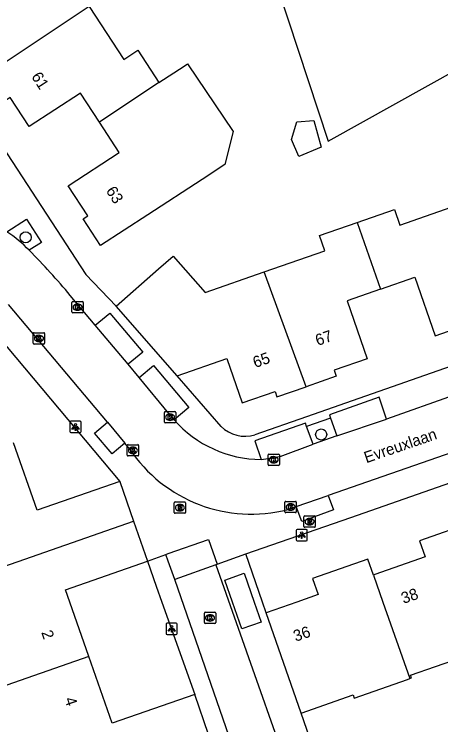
# Model space of a CAD drawing. Extents: x 158474 to 159560, y 388525 to 389605.
# Drawn here: x 158934.1 to 158971.8, y 389239.2 to 389301.9 of the extents above; entities that cross this region are included whole.
import ezdxf

# ---------------------------------------------------------------- set-up
doc = ezdxf.new("R2010")
doc.units = 0
for name, color, linetype in [('IMGEO_Boom', 7, 'Continuous'), ('IMGEO_Brandkraan', 7, 'Continuous'), ('IMGEO_Grasland_overig', 7, 'Continuous'), ('IMGEO_Kolk', 7, 'Continuous'), ('IMGEO_Lichtpunt', 7, 'Continuous'), ('IMGEO_Openbare_ruimte_label', 7, 'Continuous'), ('IMGEO_Pand', 7, 'Continuous'), ('IMGEO_Pand_nummerreeks', 7, 'Continuous'), ('IMGEO_Parkeervlak_open', 7, 'Continuous'), ('IMGEO_Rijbaan_lokaal_open', 7, 'Continuous'), ('IMGEO_Rioolput', 7, 'Continuous'), ('IMGEO_Voetpad_open', 7, 'Continuous')]:
    doc.layers.add(name, color=color, linetype=linetype)

msp = doc.modelspace()

# ---------------------------------------------------------------- linework, layer by layer
at = {"layer": 'IMGEO_Boom'}
for centre in [(158935.129, 389282.217), (158961.245, 389264.805)]:
    msp.add_circle(centre, 0.489, dxfattribs=at)
at = {"layer": 'IMGEO_Brandkraan'}
for p, q in [((158959.721, 389256.685), (158959.721, 389257.537)), ((158959.796, 389257.611), (158960.648, 389257.611)), ((158960.209, 389257.391), (158960.234, 389257.391)), ((158960.722, 389257.537), (158960.722, 389256.685)), ((158960.648, 389256.611), (158959.796, 389256.611)), ((158960.232, 389256.831), (158960.207, 389256.831))]:
    msp.add_line(p, q, dxfattribs=at)
for points in [[(158959.721, 389256.685), (158959.721, 389257.537)], [(158959.796, 389257.611), (158960.648, 389257.611)], [(158960.069, 389257.311), (158960.069, 389256.911), (158960.282, 389256.911)], [(158960.3, 389257.311), (158960.069, 389257.311)], [(158960.248, 389257.23), (158960.194, 389257.23), (158960.194, 389257.154)], [(158960.194, 389257.154), (158960.247, 389257.154)], [(158960.722, 389257.537), (158960.722, 389256.685)], [(158960.648, 389256.611), (158959.796, 389256.611)], [(158960.256, 389257.078), (158960.194, 389257.078), (158960.194, 389256.997)], [(158960.194, 389256.997), (158960.256, 389256.997)]]:
    msp.add_lwpolyline(points, dxfattribs=at)
for centre, radius, start, end in [((158959.798, 389257.535), 0.0765, 91.55205, 178.44795), ((158959.798, 389257.535), 0.0765, 91.55205, 178.44795), ((158960.249, 389257.192), 0.0379, 267.82845, 90.93552), ((158960.304, 389257.166), 0.145, 59.4692, 91.53667), ((158960.329, 389257.213), 0.0922, 285.51372, 58.15012), ((158960.646, 389257.535), 0.0765, 1.55205, 88.44795), ((158960.646, 389257.535), 0.0765, 1.55205, 88.44795), ((158959.798, 389256.687), 0.0765, 181.55205, 268.44795), ((158959.798, 389256.687), 0.0765, 181.55205, 268.44795), ((158960.257, 389257.037), 0.0404, 269.87594, 90.50774), ((158960.288, 389257.162), 0.251, 268.66757, 293.53466), ((158960.334, 389257.021), 0.105, 301.31148, 78.98903), ((158960.646, 389256.687), 0.0765, 271.55205, 358.44795), ((158960.646, 389256.687), 0.0765, 271.55205, 358.44795)]:
    msp.add_arc(centre, radius, start, end, dxfattribs=at)
for centre, major_axis, ratio, start_param, end_param in [((158960.208, 389257.111), (-0.387, 0.002), 0.722429, 4.712389, 7.853982), ((158960.233, 389257.111), (-0.39, 0.002), 0.717154, 1.570796, 4.712389)]:
    msp.add_ellipse(centre, major_axis=major_axis, ratio=ratio, start_param=start_param, end_param=end_param, dxfattribs=at)
at = {"layer": 'IMGEO_Grasland_overig'}
msp.add_lwpolyline([(158949.498, 389328.264), (158961.864, 389290.722), (159070.244, 389351.059), (159075.848, 389349.392), (159081.166, 389347.396)], dxfattribs=at)
at = {"layer": 'IMGEO_Kolk'}
for p, q in [((158939.216, 389275.628), (158939.216, 389276.48)), ((158939.291, 389276.554), (158940.143, 389276.554)), ((158939.704, 389276.334), (158939.729, 389276.334)), ((158940.217, 389276.48), (158940.217, 389275.628)), ((158940.143, 389275.554), (158939.291, 389275.554)), ((158939.727, 389275.774), (158939.702, 389275.774)), ((158935.799, 389272.868), (158935.799, 389273.72)), ((158935.874, 389273.794), (158936.726, 389273.794)), ((158936.287, 389273.574), (158936.312, 389273.574)), ((158936.8, 389273.72), (158936.8, 389272.868)), ((158936.31, 389273.014), (158936.285, 389273.014)), ((158936.726, 389272.794), (158935.874, 389272.794)), ((158947.387, 389265.905), (158947.387, 389266.757)), ((158947.462, 389266.831), (158948.314, 389266.831)), ((158947.875, 389266.611), (158947.9, 389266.611)), ((158948.388, 389266.757), (158948.388, 389265.905)), ((158947.898, 389266.051), (158947.873, 389266.051)), ((158948.314, 389265.831), (158947.462, 389265.831)), ((158944.105, 389262.982), (158944.105, 389263.834)), ((158944.18, 389263.908), (158945.032, 389263.908)), ((158944.593, 389263.688), (158944.618, 389263.688)), ((158945.106, 389263.834), (158945.106, 389262.982)), ((158945.032, 389262.908), (158944.18, 389262.908)), ((158944.616, 389263.128), (158944.591, 389263.128)), ((158956.546, 389262.15), (158956.546, 389263.002)), ((158956.621, 389263.076), (158957.473, 389263.076)), ((158957.034, 389262.856), (158957.059, 389262.856)), ((158957.547, 389263.002), (158957.547, 389262.15)), ((158957.057, 389262.296), (158957.032, 389262.296)), ((158957.473, 389262.076), (158956.621, 389262.076)), ((158958.042, 389257.976), (158958.042, 389258.828)), ((158958.117, 389258.902), (158958.969, 389258.902)), ((158958.53, 389258.682), (158958.555, 389258.682)), ((158959.043, 389258.828), (158959.043, 389257.976)), ((158958.969, 389257.902), (158958.117, 389257.902)), ((158958.553, 389258.122), (158958.528, 389258.122)), ((158950.919, 389248.186), (158950.919, 389249.038)), ((158950.994, 389249.112), (158951.846, 389249.112)), ((158951.92, 389249.038), (158951.92, 389248.186)), ((158951.407, 389248.892), (158951.432, 389248.892)), ((158951.846, 389248.112), (158950.994, 389248.112)), ((158951.43, 389248.332), (158951.405, 389248.332))]:
    msp.add_line(p, q, dxfattribs=at)
for points in [[(158939.216, 389275.628), (158939.216, 389276.48)], [(158939.291, 389276.554), (158940.143, 389276.554)], [(158939.537, 389276.254), (158939.66, 389276.254), (158939.66, 389276.103), (158939.79, 389276.254), (158939.954, 389276.254), (158939.808, 389276.103), (158939.961, 389275.854), (158939.809, 389275.854), (158939.724, 389276.018), (158939.66, 389275.951), (158939.66, 389275.854), (158939.537, 389275.854), (158939.537, 389276.254)], [(158940.217, 389276.48), (158940.217, 389275.628)], [(158940.143, 389275.554), (158939.291, 389275.554)], [(158935.799, 389272.868), (158935.799, 389273.72)], [(158935.874, 389273.794), (158936.726, 389273.794)], [(158936.12, 389273.494), (158936.243, 389273.494), (158936.243, 389273.343), (158936.373, 389273.494), (158936.537, 389273.494), (158936.391, 389273.343), (158936.544, 389273.094), (158936.392, 389273.094), (158936.307, 389273.258), (158936.243, 389273.191), (158936.243, 389273.094), (158936.12, 389273.094), (158936.12, 389273.494)], [(158936.8, 389273.72), (158936.8, 389272.868)], [(158936.726, 389272.794), (158935.874, 389272.794)], [(158947.387, 389265.905), (158947.387, 389266.757)], [(158947.462, 389266.831), (158948.314, 389266.831)], [(158948.388, 389266.757), (158948.388, 389265.905)], [(158947.708, 389266.531), (158947.831, 389266.531), (158947.831, 389266.38), (158947.961, 389266.531), (158948.125, 389266.531), (158947.979, 389266.38), (158948.132, 389266.131), (158947.98, 389266.131), (158947.895, 389266.295), (158947.831, 389266.228), (158947.831, 389266.131), (158947.708, 389266.131), (158947.708, 389266.531)], [(158948.314, 389265.831), (158947.462, 389265.831)], [(158944.105, 389262.982), (158944.105, 389263.834)], [(158944.18, 389263.908), (158945.032, 389263.908)], [(158944.426, 389263.608), (158944.549, 389263.608), (158944.549, 389263.457), (158944.679, 389263.608), (158944.843, 389263.608), (158944.697, 389263.457), (158944.85, 389263.208), (158944.698, 389263.208), (158944.613, 389263.372), (158944.549, 389263.305), (158944.549, 389263.208), (158944.426, 389263.208), (158944.426, 389263.608)], [(158945.106, 389263.834), (158945.106, 389262.982)], [(158945.032, 389262.908), (158944.18, 389262.908)], [(158956.546, 389262.15), (158956.546, 389263.002)], [(158956.621, 389263.076), (158957.473, 389263.076)], [(158957.547, 389263.002), (158957.547, 389262.15)], [(158956.867, 389262.776), (158956.99, 389262.776), (158956.99, 389262.625), (158957.12, 389262.776), (158957.284, 389262.776), (158957.138, 389262.625), (158957.291, 389262.376), (158957.139, 389262.376), (158957.054, 389262.54), (158956.99, 389262.473), (158956.99, 389262.376), (158956.867, 389262.376), (158956.867, 389262.776)], [(158957.473, 389262.076), (158956.621, 389262.076)], [(158958.042, 389257.976), (158958.042, 389258.828)], [(158958.117, 389258.902), (158958.969, 389258.902)], [(158958.363, 389258.602), (158958.486, 389258.602), (158958.486, 389258.451), (158958.616, 389258.602), (158958.78, 389258.602), (158958.634, 389258.451), (158958.787, 389258.202), (158958.635, 389258.202), (158958.55, 389258.366), (158958.486, 389258.299), (158958.486, 389258.202), (158958.363, 389258.202), (158958.363, 389258.602)], [(158959.043, 389258.828), (158959.043, 389257.976)], [(158958.969, 389257.902), (158958.117, 389257.902)], [(158950.919, 389248.186), (158950.919, 389249.038)], [(158950.994, 389249.112), (158951.846, 389249.112)], [(158951.92, 389249.038), (158951.92, 389248.186)], [(158951.24, 389248.812), (158951.363, 389248.812), (158951.363, 389248.661), (158951.493, 389248.812), (158951.657, 389248.812), (158951.511, 389248.661), (158951.664, 389248.412), (158951.512, 389248.412), (158951.427, 389248.576), (158951.363, 389248.509), (158951.363, 389248.412), (158951.24, 389248.412), (158951.24, 389248.812)], [(158951.846, 389248.112), (158950.994, 389248.112)]]:
    msp.add_lwpolyline(points, dxfattribs=at)
for centre, start, end in [((158939.293, 389276.478), 91.55205, 178.44795), ((158939.293, 389276.478), 91.55205, 178.44795), ((158940.141, 389276.478), 1.55205, 88.44795), ((158940.141, 389276.478), 1.55205, 88.44795), ((158939.293, 389275.63), 181.55205, 268.44795), ((158939.293, 389275.63), 181.55205, 268.44795), ((158940.141, 389275.63), 271.55205, 358.44795), ((158940.141, 389275.63), 271.55205, 358.44795), ((158935.876, 389273.718), 91.55205, 178.44795), ((158935.876, 389273.718), 91.55205, 178.44795), ((158936.724, 389273.718), 1.55205, 88.44795), ((158936.724, 389273.718), 1.55205, 88.44795), ((158935.876, 389272.87), 181.55205, 268.44795), ((158935.876, 389272.87), 181.55205, 268.44795), ((158936.724, 389272.87), 271.55205, 358.44795), ((158936.724, 389272.87), 271.55205, 358.44795), ((158947.464, 389266.755), 91.55205, 178.44795), ((158947.464, 389266.755), 91.55205, 178.44795), ((158948.312, 389266.755), 1.55205, 88.44795), ((158948.312, 389266.755), 1.55205, 88.44795), ((158947.464, 389265.907), 181.55205, 268.44795), ((158947.464, 389265.907), 181.55205, 268.44795), ((158948.312, 389265.907), 271.55205, 358.44795), ((158948.312, 389265.907), 271.55205, 358.44795), ((158944.182, 389263.832), 91.55205, 178.44795), ((158944.182, 389263.832), 91.55205, 178.44795), ((158945.03, 389263.832), 1.55205, 88.44795), ((158945.03, 389263.832), 1.55205, 88.44795), ((158944.182, 389262.984), 181.55205, 268.44795), ((158944.182, 389262.984), 181.55205, 268.44795), ((158945.03, 389262.984), 271.55205, 358.44795), ((158945.03, 389262.984), 271.55205, 358.44795), ((158956.623, 389263), 91.55205, 178.44795), ((158956.623, 389263), 91.55205, 178.44795), ((158957.471, 389263), 1.55205, 88.44795), ((158957.471, 389263), 1.55205, 88.44795), ((158956.623, 389262.152), 181.55205, 268.44795), ((158956.623, 389262.152), 181.55205, 268.44795), ((158957.471, 389262.152), 271.55205, 358.44795), ((158957.471, 389262.152), 271.55205, 358.44795), ((158958.119, 389258.826), 91.55205, 178.44795), ((158958.119, 389258.826), 91.55205, 178.44795), ((158958.967, 389258.826), 1.55205, 88.44795), ((158958.967, 389258.826), 1.55205, 88.44795), ((158958.119, 389257.978), 181.55205, 268.44795), ((158958.119, 389257.978), 181.55205, 268.44795), ((158958.967, 389257.978), 271.55205, 358.44795), ((158958.967, 389257.978), 271.55205, 358.44795), ((158950.996, 389249.036), 91.55205, 178.44795), ((158950.996, 389249.036), 91.55205, 178.44795), ((158951.844, 389249.036), 1.55205, 88.44795), ((158951.844, 389249.036), 1.55205, 88.44795), ((158950.996, 389248.188), 181.55205, 268.44795), ((158950.996, 389248.188), 181.55205, 268.44795), ((158951.844, 389248.188), 271.55205, 358.44795), ((158951.844, 389248.188), 271.55205, 358.44795)]:
    msp.add_arc(centre, 0.0765, start, end, dxfattribs=at)
for centre, major_axis, ratio, start_param, end_param in [((158939.703, 389276.054), (-0.387, 0.002), 0.722429, 4.712389, 7.853982), ((158939.728, 389276.054), (-0.39, 0.002), 0.717154, 1.570796, 4.712389), ((158936.286, 389273.294), (-0.387, 0.002), 0.722429, 4.712389, 7.853982), ((158936.311, 389273.294), (-0.39, 0.002), 0.717154, 1.570796, 4.712389), ((158947.874, 389266.331), (-0.387, 0.002), 0.722429, 4.712389, 7.853982), ((158947.899, 389266.331), (-0.39, 0.002), 0.717154, 1.570796, 4.712389), ((158944.592, 389263.408), (-0.387, 0.002), 0.722429, 4.712389, 7.853982), ((158944.617, 389263.408), (-0.39, 0.002), 0.717154, 1.570796, 4.712389), ((158957.033, 389262.576), (-0.387, 0.002), 0.722429, 4.712389, 7.853982), ((158957.058, 389262.576), (-0.39, 0.002), 0.717154, 1.570796, 4.712389), ((158958.529, 389258.402), (-0.387, 0.002), 0.722429, 4.712389, 7.853982), ((158958.554, 389258.402), (-0.39, 0.002), 0.717154, 1.570796, 4.712389), ((158951.406, 389248.612), (-0.387, 0.002), 0.722429, 4.712389, 7.853982), ((158951.431, 389248.612), (-0.39, 0.002), 0.717154, 1.570796, 4.712389)]:
    msp.add_ellipse(centre, major_axis=major_axis, ratio=ratio, start_param=start_param, end_param=end_param, dxfattribs=at)
at = {"layer": 'IMGEO_Lichtpunt'}
for p, q in [((158939.935, 389265.97), (158939.127, 389265.97)), ((158939.935, 389265.97), (158939.127, 389265.97)), ((158939.033, 389265.875), (158939.033, 389265.068)), ((158939.033, 389265.875), (158939.033, 389265.068)), ((158940.029, 389265.068), (158940.029, 389265.875)), ((158940.029, 389265.068), (158940.029, 389265.875)), ((158939.127, 389264.974), (158939.935, 389264.974)), ((158939.127, 389264.974), (158939.935, 389264.974)), ((158959.023, 389256.322), (158959.023, 389255.515)), ((158959.023, 389256.322), (158959.023, 389255.515)), ((158959.925, 389256.417), (158959.117, 389256.417)), ((158959.925, 389256.417), (158959.117, 389256.417)), ((158960.019, 389255.515), (158960.019, 389256.322)), ((158960.019, 389255.515), (158960.019, 389256.322)), ((158959.117, 389255.421), (158959.925, 389255.421)), ((158959.117, 389255.421), (158959.925, 389255.421)), ((158947.53, 389248.046), (158947.53, 389247.239)), ((158947.53, 389248.046), (158947.53, 389247.239)), ((158948.432, 389248.141), (158947.624, 389248.141)), ((158948.432, 389248.141), (158947.624, 389248.141)), ((158948.526, 389247.239), (158948.526, 389248.046)), ((158948.526, 389247.239), (158948.526, 389248.046)), ((158947.624, 389247.145), (158948.432, 389247.145)), ((158947.624, 389247.145), (158948.432, 389247.145))]:
    msp.add_line(p, q, dxfattribs=at)
for points in [[(158939.407, 389265.539), (158939.446, 389265.511), (158939.258, 389265.249), (158939.22, 389265.276), (158939.407, 389265.539)], [(158939.509, 389265.491), (158939.556, 389265.491), (158939.556, 389265.169), (158939.509, 389265.169), (158939.509, 389265.491)], [(158939.619, 389265.511), (158939.657, 389265.538), (158939.844, 389265.276), (158939.805, 389265.248), (158939.619, 389265.511)], [(158959.397, 389255.986), (158959.436, 389255.958), (158959.248, 389255.696), (158959.21, 389255.723), (158959.397, 389255.986)], [(158959.499, 389255.938), (158959.546, 389255.938), (158959.546, 389255.616), (158959.499, 389255.616), (158959.499, 389255.938)], [(158959.609, 389255.958), (158959.647, 389255.985), (158959.834, 389255.723), (158959.795, 389255.695), (158959.609, 389255.958)], [(158947.904, 389247.71), (158947.943, 389247.682), (158947.755, 389247.42), (158947.717, 389247.447), (158947.904, 389247.71)], [(158948.006, 389247.662), (158948.053, 389247.662), (158948.053, 389247.34), (158948.006, 389247.34), (158948.006, 389247.662)], [(158948.116, 389247.682), (158948.154, 389247.709), (158948.341, 389247.447), (158948.302, 389247.419), (158948.116, 389247.682)]]:
    msp.add_lwpolyline(points, dxfattribs=at)
for centre in [(158939.532, 389265.673), (158959.522, 389256.12), (158948.029, 389247.844)]:
    msp.add_circle(centre, 0.0994, dxfattribs=at)
for centre, start, end in [((158939.127, 389265.875), 90, 180), ((158939.127, 389265.875), 90, 180), ((158939.935, 389265.875), 0, 90), ((158939.935, 389265.875), 0, 90), ((158939.127, 389265.068), 180, 270), ((158939.127, 389265.068), 180, 270), ((158939.935, 389265.068), 270, 0), ((158939.935, 389265.068), 270, 360), ((158959.117, 389256.322), 90, 180), ((158959.117, 389256.322), 90, 180), ((158959.925, 389256.322), 0, 90), ((158959.925, 389256.322), 0, 90), ((158959.117, 389255.515), 180, 270), ((158959.117, 389255.515), 180, 270), ((158959.925, 389255.515), 270, 0), ((158959.925, 389255.515), 270, 360), ((158947.624, 389248.046), 90, 180), ((158947.624, 389248.046), 90, 180), ((158948.432, 389248.046), 0, 90), ((158948.432, 389248.046), 0, 90), ((158947.624, 389247.239), 180, 270), ((158947.624, 389247.239), 180, 270), ((158948.432, 389247.239), 270, 0), ((158948.432, 389247.239), 270, 360)]:
    msp.add_arc(centre, 0.0946, start, end, dxfattribs=at)
at = {"layer": 'IMGEO_Pand'}
for points in [[(158940.735, 389302.623), (158931.769, 389296.676)], [(158940.735, 389302.623), (158943.79, 389297.932), (158945.049, 389298.752), (158946.898, 389295.912)], [(158946.898, 389295.912), (158949.139, 389297.353), (158949.429, 389297.539), (158953.467, 389291.563), (158952.728, 389288.644), (158950.713, 389287.338), (158945.92, 389284.218), (158941.729, 389281.489), (158940.196, 389283.844), (158940.613, 389284.115), (158938.886, 389286.767), (158943.397, 389289.704), (158941.652, 389292.385)], [(158941.652, 389292.385), (158939.982, 389294.95), (158935.446, 389291.997), (158933.765, 389294.579), (158933.322, 389294.29), (158931.769, 389296.676)], [(158946.898, 389295.912), (158941.652, 389292.385)], [(158961.231, 389290.195), (158959.273, 389289.376), (158958.608, 389290.854), (158959.104, 389292.411), (158960.599, 389292.547), (158961.231, 389290.195)], [(158964.437, 389283.54), (158967.724, 389284.687), (158968.209, 389283.297), (158973.318, 389285.081)], [(158956.208, 389279.165), (158961.566, 389281.036), (158961.098, 389282.374), (158964.437, 389283.54)], [(158964.437, 389283.54), (158966.474, 389277.639)], [(158943.118, 389276.139), (158946.877, 389279.437), (158948.156, 389280.559), (158950.98, 389277.34), (158956.208, 389279.165)], [(158959.907, 389269.02), (158956.208, 389279.165)], [(158966.474, 389277.639), (158969.511, 389278.699), (158971.321, 389273.514), (158974.184, 389274.514), (158974.345, 389274.052), (158976.905, 389274.946)], [(158966.474, 389277.639), (158963.53, 389276.611), (158965.315, 389271.499), (158962.397, 389270.48), (158962.581, 389269.954), (158959.907, 389269.02)], [(158948.508, 389269.996), (158943.118, 389276.139)], [(158948.508, 389269.996), (158952.9, 389271.53), (158954.274, 389267.596), (158957.169, 389268.607), (158957.338, 389268.123), (158959.907, 389269.02)], [(158943.437, 389260.66), (158936.131, 389258.117), (158934.059, 389264.07)], [(158943.437, 389260.66), (158944.66, 389257.144)], [(158918.54, 389248.04), (158924.163, 389250), (158944.66, 389257.144)], [(158944.66, 389257.144), (158945.889, 389253.613)], [(158975.297, 389255.698), (158974.801, 389257.112), (158969.945, 389255.416), (158970.444, 389253.986), (158965.988, 389252.43), (158965.869, 389252.389)], [(158940.709, 389245.193), (158939.036, 389250), (158938.655, 389251.095), (158945.889, 389253.613)], [(158965.869, 389252.389), (158965.374, 389253.803), (158960.49, 389252.098), (158960.99, 389250.666), (158959.082, 389250), (158956.384, 389249.058)], [(158965.869, 389252.389), (158966.706, 389250), (158969.071, 389243.243)], [(158959.479, 389240.194), (158956.384, 389249.058)], [(158969.071, 389243.243), (158969.233, 389243.299), (158969.15, 389243.539), (158973.564, 389245.081), (158973.649, 389244.84), (158978.512, 389246.538)], [(158940.709, 389245.193), (158932.162, 389242.209)], [(158950.066, 389241.842), (158942.76, 389239.299), (158940.709, 389245.193)], [(158959.479, 389240.194), (158964.071, 389241.798), (158964.165, 389241.53), (158968.886, 389243.178), (158969.071, 389243.243)], [(158951.296, 389238.307), (158950.066, 389241.842)]]:
    msp.add_lwpolyline(points, dxfattribs=at)
at = {"layer": 'IMGEO_Parkeervlak_open'}
for points in [[(158962.078, 389266.247), (158962.619, 389264.676)], [(158960.533, 389263.948), (158959.942, 389265.518)]]:
    msp.add_lwpolyline(points, dxfattribs=at)
at = {"layer": 'IMGEO_Rijbaan_lokaal_open'}
for points in [[(158941.281, 389274.464), (158939.071, 389277.091)], [(158942.36, 389265.888), (158933.6, 389276.276)], [(158944.186, 389271.005), (158941.281, 389274.464)], [(158945.159, 389269.839), (158944.186, 389271.005)], [(158947.778, 389266.674), (158945.159, 389269.839)], [(158973.013, 389268.293), (158967.031, 389266.174)], [(158962.619, 389264.676), (158967.031, 389266.174)], [(158942.36, 389265.888), (158943.883, 389264.053)], [(158962.619, 389264.676), (158960.533, 389263.948)], [(158978.398, 389265.168), (158961.876, 389259.43)], [(158944.299, 389263.552), (158943.883, 389264.053)], [(158957.62, 389262.873), (158960.533, 389263.948)], [(158959.037, 389258.439), (158961.876, 389259.43)], [(158959.037, 389258.439), (158958.314, 389258.181)], [(158947.525, 389254.216), (158947.731, 389254.288), (158951.291, 389255.527), (158952.053, 389253.338)], [(158948.298, 389251.99), (158947.734, 389253.615), (158947.525, 389254.216)], [(158951.925, 389253.292), (158948.298, 389251.99)], [(158952.053, 389253.338), (158951.925, 389253.292)], [(158951.925, 389253.292), (158960.745, 389228.318), (158962.364, 389227.69)], [(158960.741, 389224.366), (158957.363, 389225.875), (158948.298, 389251.99)]]:
    msp.add_lwpolyline(points, dxfattribs=at)
for centre, radius, start, end in [((158927.536, 389273.504), 10.946, 43.80973, 57.17797), ((158886.322, 389232.674), 68.959, 40.09906, 44.5854), ((158957.711, 389274.358), 12.558, 217.72755, 221.11215), ((158955.961, 389272.867), 10.259, 221.26297, 269.87382), ((158955.078, 389270.707), 12.938, 213.57718, 284.48594), ((158955.287, 389272.209), 9.623, 273.87751, 284.02925)]:
    msp.add_arc(centre, radius, start, end, dxfattribs=at)
at = {"layer": 'IMGEO_Rioolput'}
for p, q in [((158948.257, 389257.919), (158948.257, 389258.771)), ((158948.332, 389258.845), (158949.184, 389258.845)), ((158948.745, 389258.625), (158948.77, 389258.625)), ((158949.258, 389258.771), (158949.258, 389257.919)), ((158949.184, 389257.845), (158948.332, 389257.845)), ((158948.768, 389258.065), (158948.743, 389258.065))]:
    msp.add_line(p, q, dxfattribs=at)
for points in [[(158948.257, 389257.919), (158948.257, 389258.771)], [(158948.332, 389258.845), (158949.184, 389258.845)], [(158948.846, 389258.543), (158948.594, 389258.545), (158948.594, 389258.145)], [(158948.772, 389258.464), (158948.718, 389258.464), (158948.718, 389258.383)], [(158949.258, 389258.771), (158949.258, 389257.919)], [(158949.184, 389257.845), (158948.332, 389257.845)], [(158948.594, 389258.145), (158948.718, 389258.145), (158948.718, 389258.307), (158948.729, 389258.307)], [(158948.718, 389258.383), (158948.77, 389258.383)], [(158948.776, 389258.278), (158948.847, 389258.145), (158948.987, 389258.145), (158948.922, 389258.271)]]:
    msp.add_lwpolyline(points, dxfattribs=at)
for centre, radius, start, end in [((158948.334, 389258.769), 0.0765, 91.55205, 178.44795), ((158948.334, 389258.769), 0.0765, 91.55205, 178.44795), ((158948.778, 389258.368), 0.0964, 77.00612, 93.18647), ((158948.792, 389258.425), 0.0378, 276.66336, 79.67722), ((158948.845, 389258.433), 0.109, 350.36119, 89.41601), ((158948.843, 389258.433), 0.112, 277.58423, 350.98172), ((158949.182, 389258.769), 0.0765, 1.55205, 88.44795), ((158949.182, 389258.769), 0.0765, 1.55205, 88.44795), ((158948.334, 389257.921), 0.0765, 181.55205, 268.44795), ((158948.334, 389257.921), 0.0765, 181.55205, 268.44795), ((158948.728, 389258.254), 0.0533, 26.02933, 88.69889), ((158948.754, 389258.572), 0.19, 274.7715, 282.96867), ((158948.827, 389258.218), 0.108, 29.51342, 73.79051), ((158949.182, 389257.921), 0.0765, 271.55205, 358.44795), ((158949.182, 389257.921), 0.0765, 271.55205, 358.44795)]:
    msp.add_arc(centre, radius, start, end, dxfattribs=at)
for centre, major_axis, ratio, start_param, end_param in [((158948.744, 389258.345), (-0.387, 0.002), 0.722429, 4.712389, 7.853982), ((158948.769, 389258.345), (-0.39, 0.002), 0.717154, 1.570796, 4.712389)]:
    msp.add_ellipse(centre, major_axis=major_axis, ratio=ratio, start_param=start_param, end_param=end_param, dxfattribs=at)
at = {"layer": 'IMGEO_Voetpad_open'}
for points in [[(158922.023, 389304.78), (158923.12, 389305.494), (158923.924, 389304.259), (158940.453, 389278.95), (158943.118, 389276.139)], [(159012.117, 389284.612), (159000, 389280.376), (158959.94, 389266.371), (158955.384, 389264.778)], [(158933.469, 389282.702), (158935.213, 389283.815), (158936.514, 389281.773), (158935.435, 389281.081)], [(158941.281, 389274.464), (158942.566, 389275.522), (158945.489, 389272.076), (158944.186, 389271.005)], [(158923.494, 389271.073), (158923.472, 389271.384), (158931.926, 389274.36), (158943.437, 389260.66)], [(158954.597, 389254.251), (158963.868, 389257.489), (159000, 389270.106), (159008.923, 389273.222)], [(158945.159, 389269.839), (158946.435, 389270.899), (158949.541, 389267.203), (158948.249, 389266.101)], [(158952.391, 389265.519), (158948.508, 389269.996)], [(158967.031, 389266.174), (158966.361, 389268.096), (158961.983, 389266.529), (158962.078, 389266.247)], [(158962.078, 389266.247), (158959.942, 389265.518)], [(158943.883, 389264.053), (158942.757, 389263.084), (158941.216, 389264.913), (158942.36, 389265.888)], [(158959.942, 389265.518), (158959.849, 389265.796), (158955.38, 389264.241), (158955.938, 389262.608)], [(158961.876, 389259.43), (158962.334, 389258.151), (158959.526, 389257.117), (158959.037, 389258.439)], [(158945.889, 389253.613), (158947.525, 389254.216)], [(158952.053, 389253.338), (158954.597, 389254.251)], [(158956.384, 389249.058), (158956.06, 389250), (158954.597, 389254.251)], [(158945.889, 389253.613), (158946.672, 389251.406), (158947.171, 389250), (158950.066, 389241.842)], [(158954.23, 389247.63), (158953.405, 389250), (158952.725, 389251.954), (158954.446, 389252.553), (158955.335, 389250), (158955.951, 389248.229), (158954.23, 389247.63)], [(158962.699, 389230.941), (158959.479, 389240.194)]]:
    msp.add_lwpolyline(points, dxfattribs=at)
msp.add_arc((158954.523, 389267.714), 3.06, 225.83764, 286.35127, dxfattribs=at)

# ---------------------------------------------------------------- texts
at = {"layer": 'IMGEO_Openbare_ruimte_label'}
msp.add_text('Evreuxlaan', height=1, rotation=18.90606, dxfattribs=at).set_placement((158965.234, 389262.265))
at = {"layer": 'IMGEO_Pand_nummerreeks'}
for s, rotation, p in [('61', 302.77308, (158935.591, 389296.427)), ('63', 303.07091, (158942.177, 389286.331)), ('67', 19.46853, (158960.936, 389272.623)), ('65', 19.46853, (158955.416, 389270.672)), ('38', 19.25138, (158968.521, 389249.84)), ('36', 19.24565, (158958.989, 389246.492)), ('2', 289.1888, (158936.493, 389247.328)), ('4', 289.18815, (158938.547, 389241.427))]:
    msp.add_text(s, height=1, rotation=rotation, dxfattribs=at).set_placement(p)

doc.saveas('drawing.dxf')
